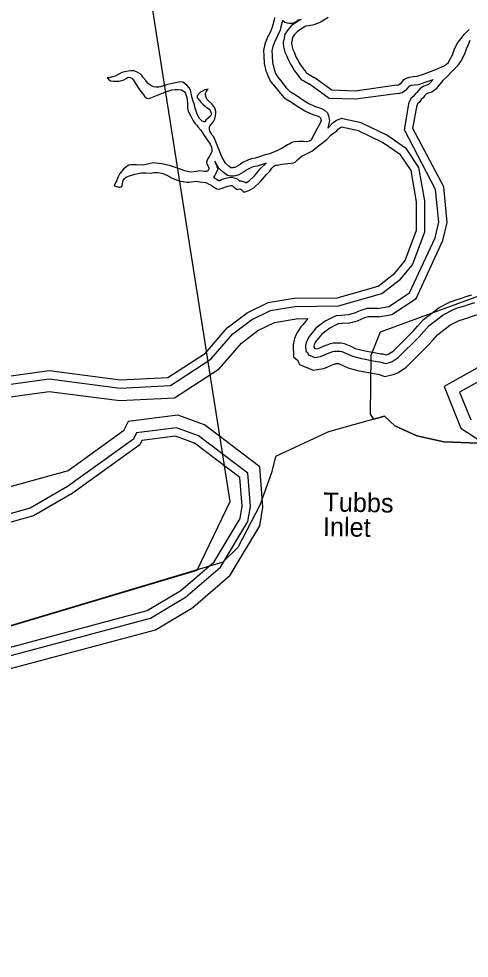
# Model space of a CAD drawing. Extents: x 2104537 to 2336408, y 34176 to 229611.
# Drawn here: x 2155108 to 2158685, y 41865 to 49325 of the extents above; entities that cross this region are included whole.
import ezdxf

# ---------------------------------------------------------------- set-up
doc = ezdxf.new("R2010")
doc.units = 0
for name, color, linetype in [('Exist Boundary Political City Limit New', 7, 'Continuous'), ('Exist Boundary Political CountyLine', 7, 'Continuous'), ('Exist Hydrographic Buffer Line', 7, 'Continuous'), ('Exist Hydrographic Creek Single Shore', 7, 'Continuous'), ('Exist Hydrographic Inlet Label', 7, 'Continuous'), ('Exist Hydrographic Island Shore', 7, 'Continuous'), ('Exist Hydrographic Lake Shore', 7, 'Continuous'), ('Map Preparation Boundary City Limit Buffer Line', 7, 'Continuous')]:
    doc.layers.add(name, color=color, linetype=linetype)

msp = doc.modelspace()

# ---------------------------------------------------------------- linework, layer by layer
at = {"layer": 'Exist Boundary Political City Limit New'}
for points in [[(2147586, 41864.5), (2148419.2, 42255.3), (2149077.8, 42558.6), (2149584.8, 42733.6), (2150010.2, 42891.1), (2150703.8, 43176.9), (2151659.5, 43491.8), (2156525, 44947.2), (2156786.8, 45491.7), (2156037, 50254)], [(2158868.2, 47161.6), (2157976.8, 46836), (2157903.8, 46651.7), (2157899.5, 46184.6)], [(2157899.5, 46184.6), (2157923.8, 46144.7), (2158011.5, 46169), (2158093.2, 46093.2)], [(2158093.2, 46093.2), (2158268, 46011.5), (2158483.8, 45964.9), (2158821.8, 45953.2)]]:
    msp.add_lwpolyline(points, dxfattribs=at)
at = {"layer": 'Exist Boundary Political CountyLine'}
msp.add_lwpolyline([(2158821.6, 45953.2), (2158483.6, 45964.9), (2158268, 46011.5), (2158093.2, 46093.2), (2158011.6, 46169), (2157566.5, 46045.7), (2157147, 45849.8), (2157114.1, 45719.9), (2157020.9, 45463.3), (2156846.1, 45125), (2156729.5, 45008.3), (2151659.5, 43491.8), (2150703.7, 43176.9), (2150010.2, 42891.1)], dxfattribs=at)
at = {"layer": 'Exist Hydrographic Buffer Line'}
msp.add_line((2156534, 46011.9), (2156359.7, 46076.2), dxfattribs=at)
for points in [[(2157351, 49320), (2157324, 49313), (2157318.3, 49309.3), (2157312, 49303.4), (2157280.8, 49287.2), (2157251.8, 49287.8), (2157219.3, 49294.9), (2157202.2, 49311.3)], [(2157351, 49320), (2157326.9, 49306.7), (2157303.2, 49291), (2157274.4, 49272.2), (2157245.9, 49240.7), (2157220.1, 49202.9), (2157214.1, 49170.8), (2157206.6, 49136.6), (2157210.6, 49101.2), (2157221.8, 49059.5), (2157235.8, 49028.1), (2157249, 48995.9), (2157265.4, 48964.4), (2157283, 48934.2), (2157296.5, 48912), (2157308.9, 48897.4), (2157318.2, 48885.6), (2157323.5, 48876.8), (2157335, 48860.7), (2157352.8, 48840.1), (2157370.2, 48832.8), (2157415.7, 48804.3)], [(2157202.2, 49311.3), (2157190, 49260.6), (2157182.8, 49234.8), (2157162.6, 49188.5), (2157140.2, 49145.5), (2157124.5, 49103.9), (2157117.7, 49069.2), (2157120, 49033.7), (2157122.5, 48978.8), (2157133.2, 48931.3), (2157138.3, 48917.9), (2157147.4, 48890.8), (2157163.9, 48860.3), (2157188.7, 48831.1), (2157235, 48775), (2157258.4, 48748.6), (2157309.7, 48716.8), (2157336.9, 48698.5), (2157371.7, 48675.8), (2157410.7, 48652.4), (2157455.5, 48630.5), (2157471.7, 48624.6), (2157511.7, 48613.5), (2157536.5, 48598.9), (2157558.8, 48577), (2157567.4, 48552.7)], [(2158122.4, 48732.4), (2157781.6, 48685.1), (2157572, 48692.8), (2157415.7, 48804.3)], [(2158122.4, 48732.4), (2158151.9, 48739), (2158189.3, 48766.4), (2158207, 48787.9), (2158209.4, 48791.7), (2158227.2, 48797.8), (2158247.1, 48800.9), (2158284.2, 48804), (2158342.5, 48822.8), (2158399.3, 48843.7)], [(2158399.3, 48843.7), (2158372.4, 48813.1), (2158363.7, 48805.5), (2158358.6, 48801.7), (2158348.8, 48798.6), (2158323.2, 48789.7), (2158294, 48771.7), (2158278.8, 48753.4), (2158268.4, 48740.5), (2158254.6, 48726), (2158238.7, 48706.4), (2158220.8, 48690.6), (2158208.1, 48663.3)], [(2158210.5, 47148.6), (2158413.8, 47584.2), (2158442.9, 47710.8), (2158418.1, 47970.1), (2158169.7, 48442.5), (2158208.1, 48663.3)], [(2153783.1, 47050), (2153817, 46971.9), (2154286.6, 46567.3), (2154585.4, 46420), (2154755.5, 46383.4), (2155349.4, 46464.3), (2155913.6, 46391.3), (2156312.2, 46411.6), (2156633.7, 46620.6), (2156808.2, 46822.4), (2156955.6, 46932.9), (2157107.7, 47008.1), (2157301, 47040.9), (2157646.6, 47044.2), (2157991.2, 47142.3), (2158140.1, 47256.9), (2158234.7, 47371.2), (2158332.8, 47633.8), (2158331.9, 47877.8), (2158285.5, 48143.7), (2158186.8, 48292), (2158030.3, 48400), (2157826.5, 48497.9), (2157668.1, 48532.1)], [(2157567.4, 48552.7), (2157575.7, 48517.2), (2157562.4, 48456.6)], [(2157562.4, 48456.6), (2157603.8, 48500.2), (2157630.9, 48520.5), (2157668.1, 48532.1)], [(2156665, 48193.6), (2156689.3, 48130.9), (2156673.6, 48096.6)], [(2157071.4, 48177), (2157001.3, 48154.8), (2156970.4, 48148.6), (2156955.7, 48144.5), (2156940.3, 48136.4), (2156923.4, 48128.6), (2156893.6, 48106), (2156854.2, 48084.5), (2156839.1, 48080.6), (2156828.8, 48078.4), (2156811.6, 48074.2), (2156792.6, 48074.5), (2156764.6, 48080.7), (2156733.9, 48103.1), (2156697.6, 48137.6), (2156665, 48193.6)], [(2156654, 48067.8), (2156678, 48052.2), (2156691.4, 48043.6), (2156697.6, 48039.8), (2156703.2, 48041.3), (2156718.8, 48048.1), (2156733.7, 48053.2), (2156751.1, 48058.9), (2156773.7, 48064.1), (2156789.6, 48065.7), (2156808.8, 48065.4), (2156838.9, 48056.4), (2156852.9, 48042.6), (2156857.2, 48039.5), (2156858.5, 48038.6), (2156872.8, 48039), (2156905.7, 48027.7), (2156911.7, 48022.7), (2156937.6, 48038), (2156980, 48076.7), (2157007.1, 48110.3), (2157021.6, 48130.1), (2157071.4, 48177)], [(2156673.6, 48096.6), (2156670.5, 48090.8), (2156663.6, 48080.8), (2156654, 48067.8)], [(2157957.7, 47023.9), (2158046.4, 47039), (2158210.5, 47148.6)], [(2157957.7, 47023.9), (2157874.5, 47023.1), (2157833.1, 47011.2), (2157803.1, 46999.6), (2157772.8, 46986.2), (2157722.2, 46973.7), (2157671.3, 46969.6), (2157627.7, 46965.9), (2157589.4, 46948.2), (2157541.6, 46922.1), (2157467.7, 46866.8), (2157438.7, 46830.1), (2157423.9, 46814.5), (2157408, 46792.4), (2157399.8, 46774.9), (2157390.3, 46755.3), (2157385.6, 46730.2), (2157386.5, 46686.2), (2157400.5, 46674), (2157409.6, 46655.7), (2157458, 46635.2), (2157503.7, 46643.3), (2157523.6, 46651.1), (2157558.3, 46667.3), (2157580.4, 46675.1), (2157601.9, 46683.8), (2157611.7, 46685.7), (2157639.7, 46685.7), (2157660.6, 46684.8), (2157673.4, 46682.8), (2157716.8, 46664.7), (2157757, 46645.8), (2157819.1, 46628.8), (2157859.5, 46621.1), (2157918.6, 46609), (2157973.4, 46600.3), (2157984.2, 46599), (2158019.7, 46587.1), (2158051.9, 46595), (2158072.3, 46602.7), (2158121.7, 46635.1), (2158285.6, 46797.4), (2158324.1, 46840.7), (2158366.7, 46887.7), (2158477.2, 46974)], [(2158477.2, 46974), (2158565.8, 47018.7), (2158601, 47030.8), (2158651.2, 47045.7), (2158679.8, 47056), (2158729.8, 47072.2)], [(2158831.5, 46484.2), (2158608.6, 46360.8), (2158698.1, 46138.9)], [(2156017.5, 45986.1), (2155495.4, 45610.9), (2155198.4, 45438.8), (2152511, 44686.1), (2152493.3, 44701.2), (2152492.8, 44755.1), (2152528.4, 44816.8), (2153488.6, 45080.6), (2153930, 45266.8), (2154055.8, 45406.1), (2154054.6, 45679.1), (2153952.9, 45795.6), (2153716.2, 45805), (2153833.1, 45894.1), (2154031.1, 46035.8), (2154042, 46169.5), (2154033.7, 46281.1)], [(2156359.7, 46076.2), (2156041.8, 46035.5), (2156017.5, 45986.1)], [(2151907.1, 43246.7), (2152630.2, 43443.3), (2153337.8, 43731.8), (2154318.3, 44020.8), (2154932.5, 44238.4), (2156154, 44564.5), (2156432.7, 44731), (2156709.9, 44969.4), (2156927.9, 45333.1), (2156947.2, 45451.3), (2156927.3, 45715.5), (2156534, 46011.9)]]:
    msp.add_lwpolyline(points, dxfattribs=at)
at = {"layer": 'Exist Hydrographic Creek Single Shore'}
for points in [[(2157139.8, 49333.6), (2157135.8, 49315.6), (2157126.5, 49277.1), (2157120.9, 49256.9), (2157103.4, 49216.8), (2157080.2, 49172.3), (2157061.2, 49121.9), (2157051.7, 49073.5), (2157054.5, 49030.1), (2157057.2, 48970), (2157070.2, 48912.4), (2157076.5, 48895.8), (2157087, 48864.5), (2157109.5, 48823), (2157138.4, 48789), (2157185.2, 48732.3), (2157215.7, 48697.9), (2157274, 48661.7), (2157300.6, 48643.8), (2157336.9, 48620.1), (2157379.4, 48594.7), (2157429.8, 48570.1), (2157451.6, 48562.1), (2157485.9, 48552.6), (2157496.2, 48546.5), (2157502, 48540.8), (2157503, 48538.1)], [(2157563.7, 49335.9), (2157508.5, 49299.2), (2157480.4, 49288.3), (2157442.7, 49274.2), (2157386.8, 49264.8)], [(2157386.8, 49264.8), (2157360.9, 49250.6), (2157339.3, 49236.2), (2157317.4, 49221.9), (2157297.6, 49200), (2157282.1, 49177.3), (2157278.4, 49157.7), (2157273, 49133.2), (2157275.3, 49113.4), (2157283.8, 49081.5), (2157296.1, 49054), (2157308.6, 49023.6), (2157322.9, 48996), (2157339.4, 48967.8), (2157349.9, 48950.6), (2157359.8, 48938.9), (2157372.3, 48922.9), (2157378.3, 48913), (2157386.6, 48901.3), (2157392.4, 48894.6), (2157400.5, 48891.2), (2157452.2, 48858.9)], [(2158110.7, 48797.1), (2158124.2, 48800.1), (2158143.8, 48814.5), (2158153.9, 48826.7), (2158161.7, 48838.7), (2158179.6, 48850.8), (2158211.4, 48861.7), (2158239.3, 48866.1), (2158271.2, 48868.8), (2158321.1, 48884.8), (2158412.6, 48918.5), (2158418.5, 48920.7), (2158466.2, 48943.7), (2158486.1, 48951.5), (2158507.7, 48965.9), (2158519.4, 48978.8), (2158529.3, 48996.6), (2158550.8, 49038.9), (2158566, 49078.6), (2158581.4, 49113.7), (2158595.3, 49137.1), (2158622.5, 49170.4), (2158634.3, 49186.5), (2158648.1, 49202.7), (2158667.9, 49224.3), (2158685.5, 49238.7)], [(2158689.1, 49151), (2158675.3, 49118.5), (2158659.9, 49084.3), (2158648.6, 49044.2), (2158621.4, 48993.9), (2158590, 48949.5), (2158546.9, 48905.1), (2158509.4, 48866.4), (2158475.9, 48833.6), (2158438.6, 48789.1), (2158418.8, 48766.5), (2158405.2, 48754.6), (2158389.2, 48742.4), (2158369.4, 48736.3), (2158351.5, 48730.1), (2158337.6, 48721.5), (2158329.5, 48711.8), (2158317.8, 48697.2), (2158304, 48682.7), (2158286.2, 48660.8), (2158274.5, 48650.5), (2158270.8, 48642.4), (2158270.4, 48639.1), (2158270.3, 48638.1)], [(2156579.1, 48506.8), (2156576.5, 48506.9), (2156571.6, 48508.6), (2156564.4, 48510.4), (2156541.9, 48533.8), (2156523.5, 48567.9), (2156508.7, 48615.8), (2156502.3, 48641.2), (2156491.7, 48670.9), (2156483.2, 48704.9), (2156479.3, 48723), (2156474.8, 48745.1), (2156472.7, 48756.6), (2156460.3, 48776.5), (2156441.7, 48798.2), (2156409.3, 48820.2), (2156387.4, 48823.9), (2156353.5, 48817.3), (2156325.5, 48810.3), (2156281.6, 48799.7), (2156234.1, 48785.2), (2156219.9, 48782.8), (2156196, 48782.6), (2156178, 48784.6), (2156165.9, 48790.4), (2156147.8, 48800), (2156135.8, 48810), (2156121.4, 48827.4), (2156117.2, 48833.4), (2156092.8, 48860.7), (2156084.6, 48875), (2156080.4, 48879), (2156070.4, 48886.8), (2156054.5, 48896.9), (2156023.9, 48910.6), (2155998, 48911.8), (2155976, 48909.9), (2155946, 48904.6), (2155926.2, 48897.8), (2155906.3, 48888.3), (2155890.4, 48880.4), (2155872.5, 48869.9), (2155854.7, 48863.7), (2155841.8, 48860), (2155826.6, 48855.4), (2155822.7, 48855.5), (2155808.9, 48854.8)], [(2155808.9, 48854.8), (2155820.8, 48844), (2155837, 48832.9), (2155856.3, 48829.2), (2155877.3, 48828.2), (2155905.2, 48829.9), (2155923, 48834.5), (2155941.2, 48840.7), (2155961.1, 48851.2), (2155971, 48857.5), (2155980.9, 48860.6), (2155993, 48857.8), (2156004.7, 48852), (2156019.2, 48835.9), (2156033.5, 48810.4), (2156064.4, 48764.5), (2156086.2, 48737.8)], [(2158110.7, 48797.1), (2157778.2, 48750.9), (2157594.1, 48757.7), (2157452.2, 48858.9)], [(2156086.2, 48737.8), (2156086.8, 48737.2), (2156094.8, 48725.5), (2156109.2, 48705.6), (2156117.3, 48699.5), (2156125.4, 48693.8), (2156137.5, 48691.9), (2156157.2, 48696.4), (2156208.8, 48717.4)], [(2156208.8, 48717.4), (2156227, 48725.3), (2156290.5, 48750.3), (2156324.5, 48760.5), (2156348.8, 48763.9), (2156372.1, 48763.5), (2156394.4, 48761.4), (2156400.6, 48759.6), (2156420.7, 48747.8), (2156432.8, 48730.5), (2156441.4, 48700.8), (2156448.1, 48654.7), (2156448.4, 48636.7), (2156448.6, 48612.7), (2156455.3, 48586.3), (2156473.6, 48550.9), (2156492.3, 48515.1), (2156506.4, 48495.1), (2156520.8, 48479.4), (2156530.8, 48467.7), (2156553.5, 48440.1), (2156575.8, 48406.8), (2156627.2, 48329.7), (2156639.5, 48305.5), (2156641.7, 48285.8), (2156640.1, 48269.4), (2156620.6, 48228.8), (2156607.1, 48208.7), (2156599.4, 48184.9), (2156601.8, 48171.1), (2156607.8, 48159.5), (2156615.9, 48138.6), (2156618.1, 48133), (2156614.7, 48125.5)], [(2156612.7, 48767), (2156584.3, 48761), (2156560.5, 48748.3), (2156551.2, 48742), (2156540.2, 48732.3), (2156531.1, 48723.6), (2156525.3, 48712.3), (2156525.2, 48705.7), (2156525.4, 48697.5), (2156529.5, 48691.5), (2156556.1, 48659.8), (2156572.3, 48644.8), (2156588.4, 48630.7), (2156600.7, 48621.2), (2156618.8, 48607.1), (2156627.1, 48595.5), (2156635.5, 48575.6), (2156637.4, 48567.4), (2156629.8, 48551.1), (2156613.8, 48537.3), (2156594.4, 48519), (2156584.3, 48506.7), (2156579.1, 48506.8)], [(2157503, 48538.1), (2157504.2, 48534.8), (2157508.5, 48516.7), (2157504.9, 48500.4), (2157475.6, 48448.4), (2157452.2, 48407.9), (2157448.1, 48401.4), (2157429, 48361.8), (2157415.1, 48353.8), (2157403.2, 48349.1), (2157393.3, 48346.7), (2157369.1, 48350.4), (2157333.3, 48351.1), (2157297.2, 48347.9), (2157277.4, 48343.4), (2157259.1, 48332.9), (2157241.2, 48322.7), (2157221.6, 48310.6), (2157196.1, 48294.1), (2157193.8, 48294.1), (2157158.3, 48275.1), (2157098.5, 48252.3), (2157056.6, 48241.7), (2157026.9, 48231.7), (2156984.9, 48218.4), (2156955, 48212.5), (2156931.2, 48205.7), (2156911.3, 48195.3), (2156889.5, 48185.2), (2156857.8, 48161.2), (2156830, 48146), (2156824, 48144.5), (2156814.2, 48142.4), (2156804.3, 48139.9), (2156800.3, 48140), (2156792.2, 48141.8), (2156776, 48153.6), (2156749.6, 48178.7), (2156723.9, 48222.8), (2156698.1, 48282.4), (2156683.4, 48320.4), (2156656.5, 48388.2), (2156644, 48401.6), (2156637.9, 48409.9), (2156631.9, 48419.8), (2156625.6, 48433.1), (2156621.6, 48446.9), (2156621.2, 48459.4), (2156623.6, 48467.6), (2156625, 48471.5), (2156634.8, 48485.4), (2156654.3, 48509.6), (2156664.2, 48529.8), (2156669.6, 48554.3), (2156673.2, 48573.9), (2156673.2, 48588), (2156665.2, 48618.4), (2156640.3, 48649.3), (2156617.4, 48670.1), (2156601.6, 48686.8), (2156595.4, 48702.7), (2156591.1, 48720.8), (2156591, 48733), (2156596.5, 48745.3), (2156604.7, 48759), (2156612.7, 48767)], [(2158262.2, 47104.3), (2158476.2, 47562.8), (2158509.3, 47706.5), (2158482.2, 47989.2), (2158238.2, 48453.3), (2158270.3, 48638.1)], [(2154758, 46450), (2155349.2, 46530.5), (2155916.2, 46457.2), (2156291.2, 46476.2), (2156590.2, 46670.6), (2156763.2, 46870.7), (2156921.1, 46989), (2157087.2, 47071.1), (2157295.1, 47106.5), (2157637.2, 47109.7), (2157961.2, 47201.9), (2158094.2, 47304.4), (2158177.1, 47404.5), (2158267.1, 47645.5), (2158266.3, 47872), (2158223.2, 48118.9), (2158139.1, 48245.2), (2157997.2, 48343.1), (2157805.1, 48435.4), (2157671.2, 48464.3)], [(2155864.2, 47999), (2155876.2, 47995.5), (2155893.9, 47991.2), (2155904.3, 47988.4), (2155909.9, 47988.3), (2155918.8, 47989.1), (2155924.4, 47990.6), (2155928.2, 47998.8), (2155931.8, 48016.7), (2155937.5, 48041.2), (2155947.3, 48056.5), (2155961.3, 48067), (2155978.9, 48075.5), (2156029, 48090.3), (2156078.8, 48100.8), (2156116.5, 48101.7), (2156154.9, 48100), (2156180.5, 48104.4), (2156212.7, 48103.2), (2156240.8, 48099.3), (2156254.8, 48095.8), (2156264.9, 48091.3), (2156283.2, 48083.7), (2156299.1, 48075.9), (2156315.3, 48064.1), (2156345.5, 48051.4), (2156367.7, 48043.4), (2156389.8, 48035.7), (2156413.7, 48032), (2156441.9, 48028.2), (2156459.9, 48028.5), (2156497.7, 48033.7), (2156517.8, 48033.9), (2156545.9, 48030.1), (2156567.8, 48028), (2156589.8, 48024.3), (2156606.1, 48019.1), (2156611.9, 48015), (2156624.2, 48008.9), (2156642.4, 47997.1), (2156656.6, 47987.9), (2156666.7, 47981.8), (2156680.7, 47974.3), (2156692.8, 47972.5), (2156706.9, 47974.5), (2156724.7, 47979.1), (2156742.6, 47986.9), (2156754.5, 47990.9), (2156768.7, 47995.6), (2156784.5, 47999.2), (2156792.4, 48000.1), (2156798.6, 47999.9), (2156804.5, 47998.2), (2156810.6, 47992.2), (2156818.7, 47986.4), (2156836.8, 47972.9), (2156843, 47970.2), (2156848.9, 47972.7), (2156862.7, 47973.1), (2156872.8, 47969.6), (2156882.8, 47961.2), (2156891.2, 47951.2), (2156894.1, 47949.5), (2156899.3, 47948.8), (2156905.9, 47949.3), (2156911.2, 47951.8), (2156935, 47960.2), (2156976.8, 47985), (2157027.9, 48031.6), (2157059.2, 48070.3), (2157071, 48086.5), (2157100.7, 48114.5), (2157118.2, 48137.1), (2157132, 48153.3), (2157145.9, 48161.2), (2157162, 48163.5), (2157195.6, 48170.1), (2157221.9, 48172.2), (2157245.6, 48176.6), (2157271.9, 48176.8), (2157289.7, 48181.4), (2157301.6, 48185.4), (2157311.6, 48194.1), (2157323.3, 48206.3), (2157341, 48224), (2157359, 48236.8), (2157376.5, 48244.7), (2157436.2, 48273.7), (2157497.5, 48322.7), (2157552.8, 48365.9), (2157588.3, 48402), (2157607.9, 48416.4), (2157629.9, 48432.3), (2157647.6, 48451), (2157661.3, 48461.3), (2157671.2, 48464.3)], [(2156614.7, 48125.5), (2156614.3, 48124.9), (2156610.3, 48119.1), (2156608.6, 48116.8), (2156598.7, 48111.1), (2156578.7, 48112.5), (2156546.6, 48116.4), (2156516.7, 48112), (2156482.4, 48106.8), (2156458.5, 48108.9), (2156426.5, 48116.1), (2156376, 48135.1), (2156303.7, 48160.4), (2156241.6, 48173.1), (2156175.4, 48180), (2156151.4, 48176.5), (2156097.7, 48163.5), (2156043.6, 48166.1), (2155999.6, 48165.3), (2155981.5, 48161.8), (2155959.9, 48149.1), (2155939.9, 48130.4), (2155910.7, 48096.5), (2155897, 48069.9), (2155887.3, 48042.2), (2155868.2, 48003.9), (2155864.2, 47999)], [(2160667.2, 47430.8), (2160566.3, 47321.5), (2160024.4, 47003.7), (2159394.5, 46757.5), (2158793, 46575.4), (2158484.7, 46404.7)], [(2158530.2, 46890.5), (2158604.2, 46927.9), (2158631, 46937), (2158681.9, 46952.1), (2158711.6, 46962.8), (2158767.8, 46981), (2158789.9, 46992.5), (2158820, 47003.3), (2158868.3, 47028.3), (2158919.3, 47053.9), (2158938.2, 47071.3), (2158963.1, 47086.4), (2159006.9, 47132.5), (2159037, 47180.4), (2159042.2, 47193.1)], [(2157963.8, 46958.3), (2158071.3, 46976.7), (2158262.2, 47104.3)], [(2158444.9, 47032), (2158455.9, 47036.7), (2158539, 47078.7), (2158543, 47080.3), (2158581, 47093.3), (2158630.8, 47108.1), (2158658.6, 47118.1), (2158704.4, 47132.9)], [(2157963.8, 46958.3), (2157942.1, 46958.1), (2157884, 46957.6), (2157854, 46949), (2157828.2, 46939), (2157794.2, 46923.9), (2157732.8, 46908.7), (2157676.6, 46904.2), (2157644.8, 46901.5), (2157618.9, 46889.6), (2157577.2, 46866.7), (2157513.9, 46819.4), (2157488.3, 46787.1), (2157474.6, 46772.6), (2157464.8, 46759), (2157459, 46746.7), (2157453.2, 46734.6), (2157451.4, 46724.8), (2157451.5, 46716.6), (2157453.5, 46714.9), (2157457.6, 46706.7), (2157465.7, 46703.2), (2157485.8, 46706.8), (2157497.7, 46711.5), (2157533.5, 46728.2), (2157557.2, 46736.6), (2157583, 46746.9), (2157605.1, 46751.4), (2157641.2, 46751.3), (2157667.1, 46750.2), (2157691.3, 46746.4), (2157743.4, 46724.7), (2157779.8, 46707.6), (2157834, 46692.8), (2157872.2, 46685.5), (2157930.4, 46673.5), (2157982.4, 46665.3), (2157998.8, 46663.4), (2158022.6, 46655.4), (2158032.4, 46657.8), (2158042.4, 46661.5), (2158080.2, 46686.4), (2158237.9, 46842.5), (2158275.3, 46884.6), (2158321.9, 46935.9), (2158444.9, 47032)], [(2154017.1, 46669.5), (2154231.9, 46484.5), (2154552.8, 46326.3), (2154751.7, 46283.6), (2155349.8, 46365), (2155909.8, 46292.6), (2156343.6, 46314.6), (2156699.1, 46545.7), (2156875.8, 46750), (2157007.4, 46848.7), (2157138.4, 46913.4), (2157309.8, 46942.6), (2157402.9, 46943.5)], [(2157402.9, 46943.5), (2157364.2, 46894.6), (2157347.9, 46877.4), (2157322.8, 46842.6), (2157310.9, 46817.3), (2157296, 46786.3), (2157287, 46738.3), (2157289, 46640.5), (2157321.1, 46612.6), (2157337.6, 46579.3), (2157446.5, 46533.2), (2157530.6, 46548.1), (2157562.5, 46560.7), (2157595.6, 46576.1), (2157615.1, 46583), (2157625.8, 46587.3), (2157637.4, 46587.3), (2157647.8, 46586.8), (2157676.9, 46574.7), (2157722.8, 46553.1), (2157796.9, 46532.9), (2157840.3, 46524.6), (2157901, 46512.1), (2157959.8, 46502.8), (2157962.5, 46502.5), (2158015.4, 46484.7), (2158081.2, 46500.8), (2158117.2, 46514.4), (2158184, 46558.3), (2158357, 46729.6), (2158397.3, 46774.9), (2158433.9, 46815.3), (2158530.2, 46890.5)], [(2158484.7, 46404.7), (2158618.5, 46073.2), (2158873.7, 45907.7)], [(2155499.9, 45735.3), (2154151.1, 45364.7), (2154154.4, 45368.4), (2154152.8, 45716.2), (2153999.3, 45892), (2154125.5, 45982.4), (2154140.7, 46169.2), (2154131.9, 46288.3)], [(2156069.1, 45942.4), (2155531.1, 45555.7), (2155224.1, 45377.9), (2152495.1, 44613.5), (2152428, 44670.6), (2152427, 44772.3), (2152485, 44872.9), (2153467, 45142.7), (2153891.1, 45321.6), (2153990.1, 45431.2), (2153989.1, 45654.4), (2153922, 45731.1), (2153605, 45743.8), (2153605, 45802.9), (2153794.1, 45946.9), (2153968.2, 46071.5), (2153976.2, 46169.8), (2153974.7, 46190)], [(2156581.7, 46099.2), (2156371.2, 46176.9), (2155976.9, 46126.4), (2155940.1, 46051.6)], [(2155940.1, 46051.6), (2155499.9, 45735.3)], [(2157046.2, 45447.1), (2157022.1, 45767.3), (2156581.7, 46099.2)], [(2156352.1, 46009.1), (2156085.1, 45974.9), (2156069.1, 45942.4)], [(2151888.7, 43309.7), (2152609.1, 43505.5), (2153316.1, 43793.8), (2154298.1, 44083.3), (2154913.1, 44301.1), (2156128.2, 44625.5), (2156394.1, 44784.4), (2156659.1, 45012.3), (2156865.1, 45356.1), (2156881.1, 45454.2)], [(2151934.6, 43152.2), (2152661.8, 43349.9), (2153370.4, 43638.8), (2154348.7, 43927.2), (2154961.7, 44144.3), (2156192.7, 44472.9), (2156490.4, 44650.8), (2156786.1, 44905.2), (2157022, 45298.7), (2157046.2, 45447.1)]]:
    msp.add_lwpolyline(points, dxfattribs=at)
at = {"layer": 'Exist Hydrographic Island Shore'}
msp.add_line((2156354.9, 46008.1), (2156352.1, 46009.1), dxfattribs=at)
at = {"layer": 'Exist Hydrographic Lake Shore'}
msp.add_line((2156502.2, 45953.7), (2156352.1, 46009.1), dxfattribs=at)
msp.add_lwpolyline([(2156881.1, 45454.2), (2156864.1, 45680.9), (2156502.2, 45953.7)], dxfattribs=at)
at = {"layer": 'Map Preparation Boundary City Limit Buffer Line'}
for points in [[(2147586, 41864.5), (2148419.2, 42255.3), (2149077.8, 42558.6), (2149584.8, 42733.6), (2150010.2, 42891.1), (2150703.8, 43176.9), (2151659.5, 43491.8), (2156525, 44947.2), (2156786.8, 45491.7), (2156037, 50254)], [(2158868.2, 47161.6), (2157976.8, 46836), (2157903.8, 46651.7), (2157899.5, 46184.6)], [(2157899.5, 46184.6), (2157923.8, 46144.7), (2158011.5, 46169), (2158093.2, 46093.2)], [(2158093.2, 46093.2), (2158268, 46011.5), (2158483.8, 45964.9), (2158821.8, 45953.2)]]:
    msp.add_lwpolyline(points, dxfattribs=at)

# ---------------------------------------------------------------- texts
at = {"layer": 'Exist Hydrographic Inlet Label'}
for s, p in [('Tubbs', (2157525.6, 45413.3)), ('Inlet', (2157522.1, 45217))]:
    msp.add_text(s, height=150, rotation=358.97737, dxfattribs=at).set_placement(p)

doc.saveas('drawing.dxf')
